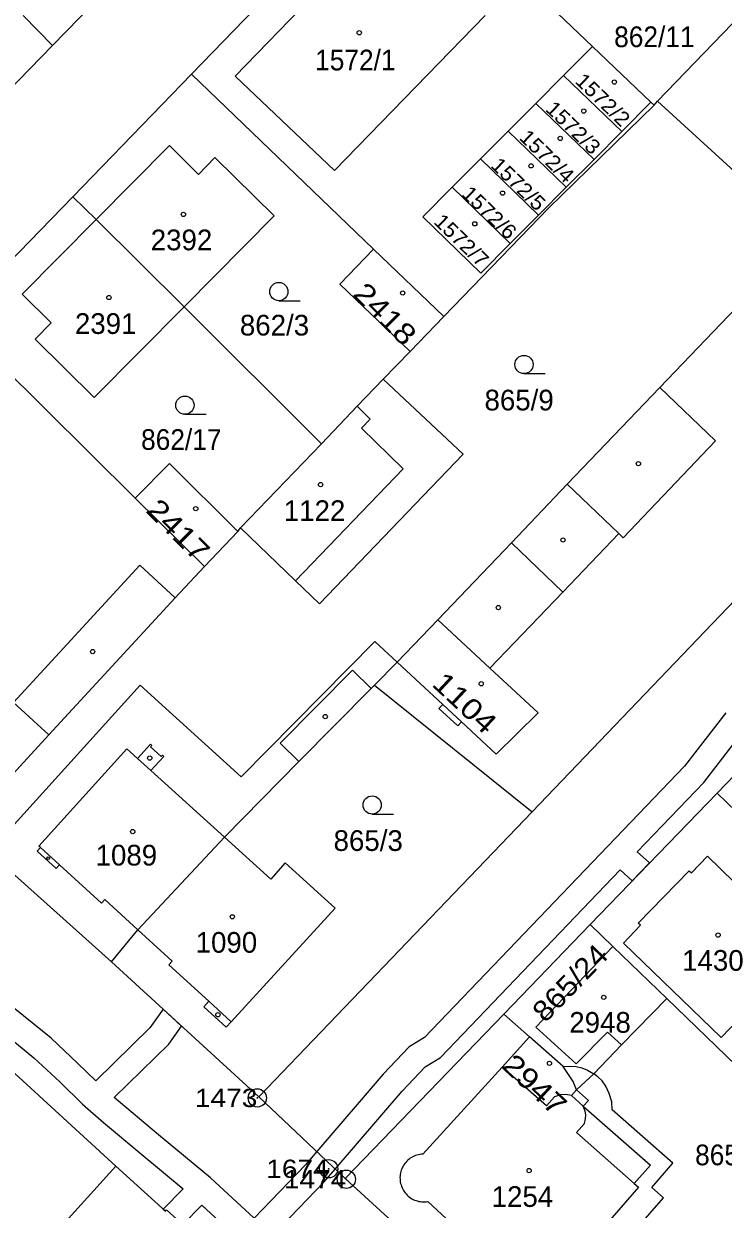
# Model space of a CAD drawing. Extents: x -679733 to -673243, y -1075091 to -1066557.
# Drawn here: x -676350.2 to -676292.7, y -1071108.5 to -1071011.1 of the extents above; entities that cross this region are included whole.
import ezdxf
from ezdxf.enums import TextEntityAlignment as Align

# ---------------------------------------------------------------- set-up
doc = ezdxf.new("R2010")
doc.units = 0
doc.header["$LTSCALE"] = 0.68
for name, color, linetype, lineweight in [('1', 7, 'Continuous', 25), ('13', 7, 'Continuous', 13), ('3', 7, 'Continuous', 25), ('4', 7, 'Continuous', 13), ('5', 7, 'Continuous', 25), ('8', 7, 'Continuous', 25)]:
    doc.layers.add(name, color=color, linetype=linetype, lineweight=lineweight)
doc.layers.add('2', color=7, linetype='Continuous')

msp = doc.modelspace()

# ---------------------------------------------------------------- linework, layer by layer
at = {"layer": '1'}
for p, q in [((-676336.39, -1071015.28), (-676319.41, -1070997.77)), ((-676298.63, -1071017.58), (-676303.44, -1071012.99)), ((-676346.14, -1071025.33), (-676336.39, -1071015.28)), ((-676305.82, -1071015.39), (-676301.02, -1071019.97)), ((-676308.09, -1071017.67), (-676303.3, -1071022.27)), ((-676286, -1071028.56), (-676298.09, -1071017.48)), ((-676310.37, -1071019.95), (-676305.59, -1071024.56)), ((-676312.64, -1071022.23), (-676307.87, -1071026.85)), ((-676314.95, -1071024.55), (-676310.19, -1071029.17)), ((-676346.14, -1071025.33), (-676344.2, -1071027.21)), ((-676336.99, -1071034.37), (-676344.2, -1071027.21)), ((-676336.99, -1071034.37), (-676325.71, -1071045.61)), ((-676318.42, -1071038.04), (-676315.65, -1071035.16)), ((-676320.62, -1071040.31), (-676318.42, -1071038.04)), ((-676325.71, -1071045.61), (-676332.34, -1071052.52)), ((-676335.32, -1071055.7), (-676332.56, -1071052.81)), ((-676332.56, -1071052.81), (-676332.34, -1071052.52)), ((-676321.34, -1071065.44), (-676308.39, -1071075.83)), ((-676330.84, -1071099.24), (-676308.39, -1071075.83)), ((-676303.62, -1071085.1), (-676310.71, -1071092.45)), ((-676323.75, -1071105.96), (-676308.77, -1071119.56))]:
    msp.add_line(p, q, dxfattribs=at)
for points in [[(-676347.8, -1071012.92), (-676338.87, -1071003.75), (-676353.65, -1070989.26)], [(-676310.19, -1071029.17), (-676312.61, -1071031.61), (-676317.37, -1071026.98), (-676314.95, -1071024.55), (-676312.64, -1071022.23), (-676310.37, -1071019.95), (-676308.09, -1071017.67), (-676305.82, -1071015.39), (-676303.44, -1071012.99), (-676319.41, -1070997.77)], [(-676298.37, -1071017.82), (-676298.09, -1071017.48), (-676288.88, -1071007.93)], [(-676355.27, -1071020.59), (-676347.8, -1071012.92), (-676350.2, -1071010.45)], [(-676336.39, -1071015.28), (-676321.42, -1071029.63), (-676315.65, -1071035.16)], [(-676315.65, -1071035.16), (-676307.06, -1071026.26), (-676298.37, -1071017.82), (-676298.63, -1071017.58), (-676301.02, -1071019.97), (-676303.3, -1071022.27)], [(-676336.99, -1071034.37), (-676329.6, -1071026.9), (-676334.45, -1071022.11), (-676335.8, -1071023.5), (-676338.18, -1071021.14), (-676344.2, -1071027.21)], [(-676303.3, -1071022.27), (-676305.59, -1071024.56), (-676307.87, -1071026.85), (-676310.19, -1071029.17)], [(-676377.09, -1071057.23), (-676355.89, -1071035.37), (-676346.14, -1071025.33)], [(-676344.2, -1071027.21), (-676350.3, -1071033.34), (-676347.92, -1071035.7), (-676349.22, -1071037.04), (-676344.38, -1071041.83), (-676336.99, -1071034.37)], [(-676286, -1071028.56), (-676297.91, -1071041.01), (-676305.5, -1071048.94), (-676310.1, -1071053.75), (-676316.14, -1071060.07), (-676319.48, -1071063.55)], [(-676308.39, -1071075.83), (-676273.8, -1071039.74), (-676280.64, -1071033.48), (-676285.24, -1071029.26)], [(-676321.42, -1071029.63), (-676324.19, -1071032.51), (-676318.42, -1071038.04)], [(-676335.32, -1071055.7), (-676341.01, -1071050.08), (-676355.89, -1071035.37)], [(-676332.34, -1071052.52), (-676327.83, -1071056.87), (-676325.85, -1071058.76), (-676314.06, -1071046.48), (-676320.62, -1071040.31)], [(-676320.62, -1071040.31), (-676322.77, -1071042.54), (-676325.71, -1071045.61)], [(-676332.56, -1071052.81), (-676338.2, -1071047.24), (-676341.01, -1071050.08)], [(-676323.75, -1071105.96), (-676330.84, -1071099.24), (-676342.96, -1071088.15), (-676353.03, -1071079.16), (-676355.2, -1071077.23), (-676377.09, -1071057.23), (-676385.32, -1071049.67)], [(-676355.2, -1071077.23), (-676348.1, -1071069.52), (-676337.72, -1071058.26), (-676335.32, -1071055.7)], [(-676319.48, -1071063.55), (-676321.31, -1071061.85), (-676332.3, -1071072.96), (-676340.59, -1071065.44), (-676353.03, -1071079.16)], [(-676333.68, -1071077.92), (-676327.55, -1071071.72), (-676321.62, -1071065.71), (-676321.34, -1071065.44), (-676319.48, -1071063.55)], [(-676282.79, -1071063.51), (-676293.2, -1071074.3), (-676282.86, -1071084.28)], [(-676293.2, -1071074.3), (-676303.62, -1071085.1), (-676301.75, -1071086.9), (-676297.33, -1071091.17)], [(-676342.96, -1071088.15), (-676340.79, -1071085.53), (-676333.68, -1071077.92)], [(-676340.79, -1071085.53), (-676337.97, -1071088.1), (-676338.24, -1071088.39), (-676334.95, -1071091.39), (-676335.36, -1071091.84), (-676333.52, -1071093.52), (-676333.12, -1071093.07), (-676324.58, -1071083.74), (-676328.67, -1071080.04), (-676329.87, -1071081.37), (-676333.68, -1071077.92)], [(-676301.75, -1071086.9), (-676308.1, -1071093.51), (-676304.78, -1071096.54), (-676302.21, -1071093.92), (-676301.04, -1071094.98)], [(-676284.31, -1071107.69), (-676282.46, -1071105.51), (-676291.65, -1071096.64), (-676297.33, -1071091.17), (-676301.04, -1071094.98), (-676303.32, -1071097.34)], [(-676304.75, -1071098.68), (-676305.15, -1071099.14), (-676305.64, -1071099.04), (-676306.07, -1071099.07), (-676306.56, -1071099.23), (-676307.22, -1071099.98), (-676310.86, -1071096.8), (-676308.6, -1071094.31), (-676310.71, -1071092.45), (-676323.75, -1071105.96)], [(-676304.75, -1071098.68), (-676305.02, -1071097.97), (-676305.83, -1071096.75), (-676308.6, -1071094.31)], [(-676352.93, -1071095.49), (-676342.59, -1071104.93), (-676338.52, -1071108.62), (-676338.42, -1071108.51), (-676334.67, -1071111.91), (-676334.77, -1071112.02), (-676330.76, -1071115.67)], [(-676308.77, -1071119.56), (-676304.62, -1071114.85), (-676303.22, -1071116.08), (-676298.98, -1071111.24), (-676300.04, -1071110.32), (-676297.6, -1071107.53), (-676298.57, -1071106.68), (-676296.84, -1071104.7), (-676301.82, -1071100.3), (-676301.85, -1071099.66), (-676302.05, -1071098.98), (-676302.33, -1071098.37), (-676302.65, -1071097.93), (-676303, -1071097.59), (-676303.32, -1071097.34)], [(-676303.32, -1071097.34), (-676303.64, -1071097.66), (-676304.75, -1071098.68)]]:
    msp.add_lwpolyline(points, dxfattribs=at)
at = {"layer": '13'}
for points in [[(-676292.49, -1071067.71), (-676295.87, -1071072.08), (-676317.23, -1071094.37), (-676318.49, -1071095.14), (-676320.62, -1071097.37), (-676326.09, -1071103.74), (-676327.02, -1071104.83), (-676331.24, -1071109.2), (-676334.83, -1071105.88), (-676339.09, -1071102.36), (-676342.22, -1071099.73), (-676342.73, -1071099.29), (-676338.25, -1071094.91), (-676337.19, -1071093.43), (-676338.7, -1071092.05), (-676339.81, -1071093.57), (-676344.25, -1071097.93), (-676345.74, -1071096.47), (-676347.92, -1071094.43), (-676351.6, -1071091.44)], [(-676329.71, -1071110.61), (-676325.48, -1071106.23), (-676324.58, -1071105.18), (-676319.08, -1071098.77), (-676317.17, -1071096.78), (-676315.91, -1071096.01), (-676301.16, -1071080.61), (-676300.16, -1071081.51), (-676298.74, -1071080.04), (-676299.75, -1071079.13), (-676294.29, -1071073.44), (-676290.89, -1071069.03)], [(-676352.98, -1071093.06), (-676349.32, -1071096.03), (-676347.2, -1071098.01), (-676345.34, -1071099.83)], [(-676345.34, -1071099.83), (-676343.6, -1071101.35), (-676340.45, -1071103.98), (-676337.06, -1071106.79), (-676338.7, -1071108.46), (-676338.52, -1071108.62)], [(-676337.08, -1071109.73), (-676335.52, -1071108.13), (-676331.93, -1071111.45)]]:
    msp.add_lwpolyline(points, dxfattribs=at)
at = {"layer": '3'}
for p, q in [((-676329.203, -1071033.87), (-676327.453, -1071033.87)), ((-676309.063, -1071039.86), (-676307.313, -1071039.86)), ((-676336.923, -1071043.2), (-676335.173, -1071043.2)), ((-676321.533, -1071076.03), (-676319.783, -1071076.03))]:
    msp.add_line(p, q, dxfattribs=at)
for centre in [(-676329.2029, -1071033.1198), (-676309.0629, -1071039.1098), (-676336.9229, -1071042.4498), (-676321.5329, -1071075.2798)]:
    msp.add_circle(centre, 0.75, dxfattribs=at)
at = {"layer": '4'}
for p, q in [((-676332.78, -1071015.44), (-676320.38, -1071002.58)), ((-676312.24, -1071010.44), (-676324.63, -1071023.17)), ((-676324.63, -1071023.17), (-676332.78, -1071015.44)), ((-676297.91, -1071041.01), (-676293.32, -1071045.39)), ((-676322.77, -1071042.54), (-676321.69, -1071043.59)), ((-676321.69, -1071043.59), (-676322.42, -1071044.34)), ((-676322.42, -1071044.34), (-676318.98, -1071047.68)), ((-676293.32, -1071045.39), (-676300.92, -1071053.33)), ((-676318.98, -1071047.68), (-676327.83, -1071056.87)), ((-676305.5, -1071048.94), (-676301.28, -1071052.98)), ((-676310.1, -1071053.75), (-676305.88, -1071057.79)), ((-676305.88, -1071057.79), (-676301.28, -1071052.98)), ((-676300.92, -1071053.33), (-676301.28, -1071052.98)), ((-676351, -1071066.85), (-676340.62, -1071055.58)), ((-676340.62, -1071055.58), (-676337.72, -1071058.26)), ((-676311.86, -1071064.04), (-676305.88, -1071057.79)), ((-676316.14, -1071060.07), (-676311.86, -1071064.04)), ((-676319.48, -1071063.55), (-676315.74, -1071067.02)), ((-676329.09, -1071070.2), (-676323.15, -1071064.2)), ((-676323.15, -1071064.2), (-676321.62, -1071065.71)), ((-676307.9, -1071067.71), (-676311.86, -1071064.04)), ((-676348.1, -1071069.52), (-676351, -1071066.85)), ((-676315.74, -1071067.02), (-676316.05, -1071067.35)), ((-676316.05, -1071067.35), (-676314.51, -1071068.78)), ((-676315.74, -1071067.02), (-676314.2, -1071068.45)), ((-676314.51, -1071068.78), (-676314.2, -1071068.45)), ((-676314.2, -1071068.45), (-676311.34, -1071071.1)), ((-676311.34, -1071071.1), (-676307.9, -1071067.71)), ((-676340.82, -1071071.45), (-676339.76, -1071070.28)), ((-676339.76, -1071070.28), (-676339.65, -1071070.39)), ((-676339.65, -1071070.39), (-676339.75, -1071070.5)), ((-676327.55, -1071071.72), (-676329.09, -1071070.2)), ((-676348.92, -1071078.65), (-676341.68, -1071070.66)), ((-676341.68, -1071070.66), (-676340.82, -1071071.45)), ((-676339.75, -1071070.5), (-676338.87, -1071071.3)), ((-676338.66, -1071071.29), (-676339.71, -1071072.45)), ((-676338.87, -1071071.3), (-676338.77, -1071071.18)), ((-676338.77, -1071071.18), (-676338.66, -1071071.29)), ((-676340.82, -1071071.45), (-676339.71, -1071072.45)), ((-676339.71, -1071072.45), (-676333.68, -1071077.92)), ((-676349.07, -1071079.07), (-676348.79, -1071078.77)), ((-676347.51, -1071080.49), (-676349.07, -1071079.07)), ((-676348.79, -1071078.77), (-676348.92, -1071078.65)), ((-676348.79, -1071078.77), (-676347.23, -1071080.19)), ((-676295.31, -1071080.85), (-676293.99, -1071079.47)), ((-676293.99, -1071079.47), (-676291.8, -1071081.61)), ((-676347.23, -1071080.19), (-676347.51, -1071080.49)), ((-676299.67, -1071084.97), (-676295.48, -1071080.68)), ((-676295.48, -1071080.68), (-676295.31, -1071080.85)), ((-676340.79, -1071085.53), (-676343.51, -1071083.05)), ((-676299.49, -1071085.14), (-676299.67, -1071084.97)), ((-676300.88, -1071086.61), (-676299.49, -1071085.14)), ((-676300.88, -1071086.61), (-676292.86, -1071094.36)), ((-676292.86, -1071094.36), (-676286.01, -1071087.23)), ((-676334.95, -1071091.39), (-676333.12, -1071093.07)), ((-676317.37, -1071103.94), (-676310.86, -1071096.8)), ((-676305.83, -1071096.75), (-676305.3, -1071096.73)), ((-676305.3, -1071096.73), (-676304.78, -1071096.75)), ((-676304.78, -1071096.75), (-676304.3, -1071096.86)), ((-676304.3, -1071096.86), (-676303.83, -1071097.06)), ((-676303.83, -1071097.06), (-676303.32, -1071097.34)), ((-676304.2, -1071100.02), (-676305.15, -1071099.14)), ((-676304.75, -1071098.68), (-676303.77, -1071099.53)), ((-676303.77, -1071099.53), (-676304.2, -1071100.02)), ((-676304.2, -1071100.02), (-676298.68, -1071104.85)), ((-676304.04, -1071100.42), (-676304.2, -1071100.02)), ((-676303.99, -1071100.73), (-676304.04, -1071100.42)), ((-676304.1, -1071101.43), (-676304.76, -1071102.18)), ((-676304.1, -1071101.43), (-676304, -1071101.04)), ((-676304, -1071101.04), (-676303.99, -1071100.73)), ((-676304.76, -1071102.18), (-676300, -1071106.35)), ((-676350.84, -1071114), (-676342.59, -1071104.93)), ((-676298.68, -1071104.85), (-676300, -1071106.35)), ((-676300, -1071106.35), (-676299.64, -1071106.67)), ((-676299.64, -1071106.67), (-676302.18, -1071109.57)), ((-676307.88, -1071116.22), (-676316.96, -1071107.84))]:
    msp.add_line(p, q, dxfattribs=at)
for points in [[(-676343.51, -1071083.05), (-676343.78, -1071083.35), (-676347.23, -1071080.19)], [(-676317.37, -1071103.94), (-676317.493, -1071103.949), (-676317.615, -1071103.966), (-676317.736, -1071103.991), (-676317.855, -1071104.023), (-676317.972, -1071104.062), (-676318.086, -1071104.109), (-676318.197, -1071104.162), (-676318.305, -1071104.223), (-676318.408, -1071104.29), (-676318.507, -1071104.364), (-676318.601, -1071104.444), (-676318.69, -1071104.529), (-676318.773, -1071104.62), (-676318.851, -1071104.716), (-676318.922, -1071104.816), (-676318.987, -1071104.921), (-676319.046, -1071105.03), (-676319.097, -1071105.142), (-676319.141, -1071105.257), (-676319.178, -1071105.375), (-676319.207, -1071105.495), (-676319.229, -1071105.616), (-676319.243, -1071105.739), (-676319.25, -1071105.862), (-676319.248, -1071105.985), (-676319.239, -1071106.108), (-676319.223, -1071106.23), (-676319.198, -1071106.351), (-676319.166, -1071106.47), (-676319.127, -1071106.587), (-676319.08, -1071106.701), (-676319.027, -1071106.812), (-676318.966, -1071106.92), (-676318.899, -1071107.023), (-676318.826, -1071107.122), (-676318.746, -1071107.217), (-676318.661, -1071107.306), (-676318.57, -1071107.389), (-676318.474, -1071107.467), (-676318.374, -1071107.538), (-676318.269, -1071107.603), (-676318.16, -1071107.662), (-676318.048, -1071107.713), (-676317.933, -1071107.757), (-676317.815, -1071107.794), (-676317.696, -1071107.824), (-676317.574, -1071107.846), (-676317.452, -1071107.86), (-676317.329, -1071107.867), (-676317.205, -1071107.866), (-676317.082, -1071107.857), (-676316.96, -1071107.84)]]:
    msp.add_lwpolyline(points, dxfattribs=at)
at = {"layer": '5'}
for centre, radius in [((-676322.5968, -1071011.8692), 0.175), ((-676301.6368, -1071015.9192), 0.175), ((-676304.1468, -1071018.2992), 0.175), ((-676306.0868, -1071020.5492), 0.175), ((-676308.4768, -1071022.7992), 0.175), ((-676310.8168, -1071025.0392), 0.175), ((-676337.0468, -1071026.7892), 0.175), ((-676313.1068, -1071027.5592), 0.175), ((-676319.0268, -1071033.2392), 0.175), ((-676343.1668, -1071033.6092), 0.175), ((-676299.6568, -1071047.2492), 0.175), ((-676325.7768, -1071048.9692), 0.175), ((-676336.0268, -1071050.9492), 0.175), ((-676305.8568, -1071053.5192), 0.175), ((-676311.1668, -1071059.0692), 0.175), ((-676344.4968, -1071062.6792), 0.175), ((-676312.5768, -1071065.3192), 0.175), ((-676325.3868, -1071068.0192), 0.175), ((-676339.8068, -1071071.4292), 0.175), ((-676341.2068, -1071077.4592), 0.175), ((-676348.1546, -1071079.6394), 0.1172), ((-676333.0268, -1071084.4592), 0.175), ((-676293.1168, -1071085.9592), 0.175), ((-676302.5068, -1071091.0692), 0.175), ((-676334.2068, -1071092.4992), 0.175), ((-676306.9668, -1071096.4892), 0.175), ((-676308.6368, -1071105.2992), 0.175)]:
    msp.add_circle(centre, radius, dxfattribs=at)
at = {"layer": '8'}
for centre, radius in [((-676330.97, -1071099.3298), 0.75), ((-676330.97, -1071099.3298), 0.03), ((-676325.11, -1071105.1498), 0.75), ((-676325.11, -1071105.1498), 0.03), ((-676323.66, -1071106.0098), 0.75), ((-676323.66, -1071106.0098), 0.03)]:
    msp.add_circle(centre, radius, dxfattribs=at)

# ---------------------------------------------------------------- texts
at = {"layer": '2', "width": 0.95}
for s, p in [('862/11', (-676298.349, -1071013.05)), ('1572/1', (-676322.919, -1071014.96)), ('862/17', (-676337.219, -1071046.12)), ('865/22', (-676291.699, -1071104.86))]:
    msp.add_text(s, height=1.7, dxfattribs=at).set_placement(p, align=Align.CENTER)
at = {"layer": '2'}
for s, height, rotation, width, p in [('1572/2', 1.2, 316, 1.1, (-676302.9988, -1071017.7991)), ('1572/3', 1.2, 316, 1.1, (-676305.4288, -1071020.0891)), ('1572/4', 1.2, 316, 1.1, (-676307.5888, -1071022.4291)), ('1572/5', 1.2, 316, 1.1, (-676309.9288, -1071024.7191)), ('1572/6', 1.2, 316, 1.1, (-676312.3188, -1071027.0591)), ('1572/7', 1.2, 316, 1.1, (-676314.6088, -1071029.3491)), ('2418', 1.7, 315, 1.2, (-676321.0795, -1071035.5515)), ('2417', 1.7, 315, 1.2, (-676338.0695, -1071053.3115)), ('1104', 1.7, 317, 1.2, (-676314.4932, -1071067.511)), ('865/24', 1.7, 46, 1.1, (-676304.6576, -1071090.4765)), ('2947', 1.7, 317, 1.2, (-676308.7532, -1071098.871))]:
    msp.add_text(s, height=height, rotation=rotation, dxfattribs=dict(at, width=width)).set_placement(p, align=Align.CENTER)
for s, p in [('2392', (-676337.2, -1071029.729)), ('2391', (-676343.43, -1071036.6)), ('862/3', (-676329.56, -1071036.729)), ('865/9', (-676309.46, -1071042.88)), ('1122', (-676326.27, -1071051.96)), ('865/3', (-676321.86, -1071079.05)), ('1089', (-676341.73, -1071080.249)), ('1090', (-676333.51, -1071087.41)), ('1430', (-676293.54, -1071088.89)), ('2948', (-676302.81, -1071093.979)), ('1254', (-676309.19, -1071108.279))]:
    msp.add_text(s, height=1.7, dxfattribs=at).set_placement(p, align=Align.CENTER)
at = {"layer": '8', "width": 1.15}
for s, p in [('1473', (-676330.969, -1071100.08)), ('1674', (-676325.109, -1071105.899)), ('1474', (-676323.659, -1071106.76))]:
    msp.add_text(s, height=1.5, dxfattribs=at).set_placement(p, align=Align.RIGHT)

doc.saveas('drawing.dxf')
